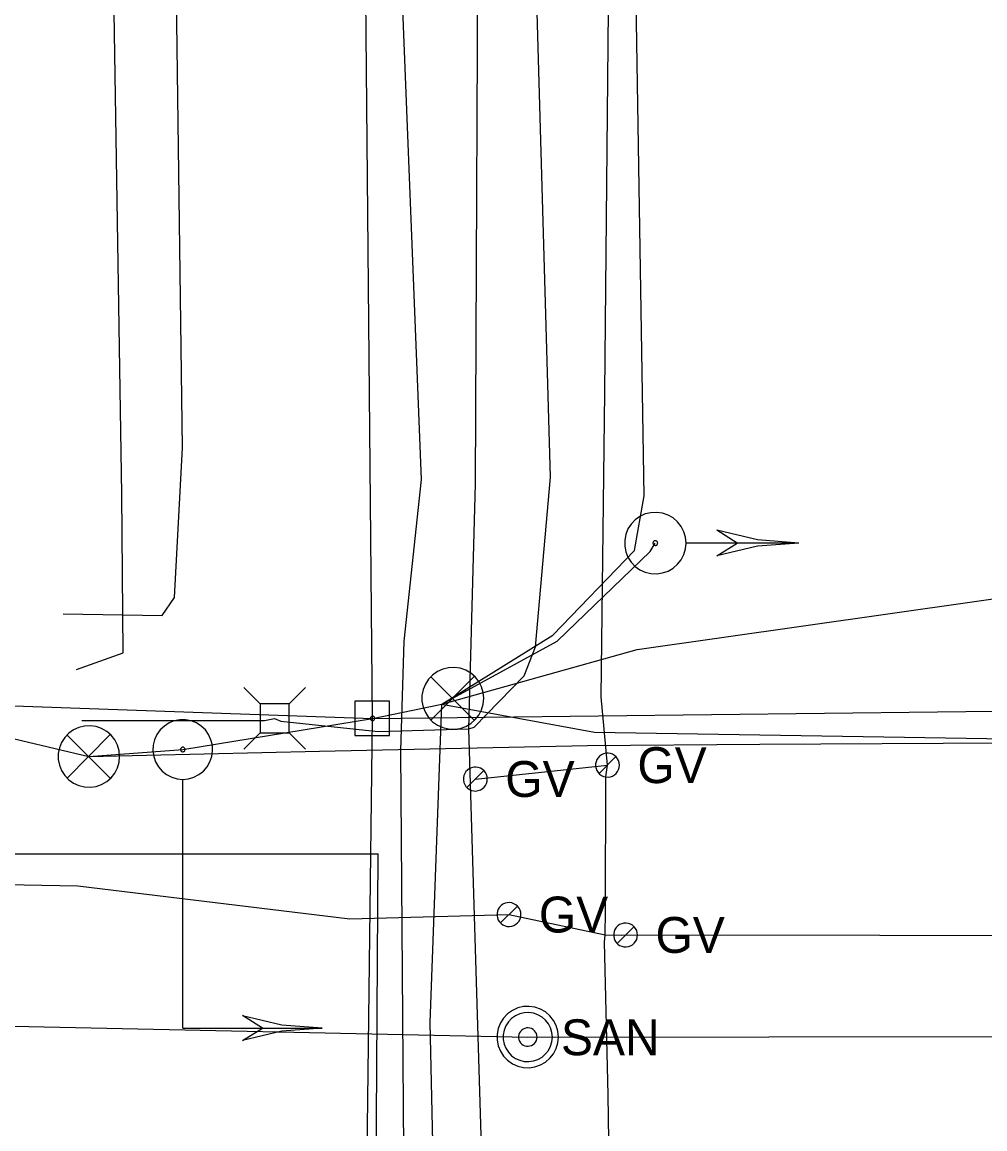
# Model space of a CAD drawing. Extents: x 600849 to 606371, y 330010 to 403088.
# Drawn here: x 602025.4 to 602128.7, y 376777.1 to 376895.9 of the extents above; entities that cross this region are included whole.
import ezdxf

# ---------------------------------------------------------------- set-up
doc = ezdxf.new("R2010")
doc.units = 0
for name, color, linetype in [('E_SIG', 7, 'Continuous'), ('E_SIG_Conduit', 7, 'Continuous'), ('E_UTL_AG_Bold', 7, 'Continuous'), ('E_UTL_E_UG', 7, 'Continuous'), ('E_UTL_EPowerPole', 7, 'Continuous'), ('E_UTL_G', 7, 'Continuous'), ('E_UTL_G_UG', 7, 'Continuous'), ('E_UTL_Overhead', 7, 'Continuous'), ('E_UTL_SAN', 7, 'Continuous'), ('E_UTL_SAN_UG', 7, 'Continuous'), ('E_UTL_T_UG', 7, 'Continuous')]:
    doc.layers.add(name, color=color, linetype=linetype)

msp = doc.modelspace()

# ---------------------------------------------------------------- linework, layer by layer
at = {"layer": 'E_SIG'}
for points in [[(602096.65, 376839.96), (602096.59, 376840.58), (602096.42, 376841.18), (602096.13, 376841.74), (602095.74, 376842.24), (602095.27, 376842.65), (602094.72, 376842.96), (602094.13, 376843.16), (602093.51, 376843.25), (602092.88, 376843.22), (602092.27, 376843.08), (602091.7, 376842.82), (602091.19, 376842.45), (602090.76, 376842), (602090.42, 376841.47), (602090.19, 376840.89), (602090.07, 376840.27), (602090.07, 376839.64), (602090.19, 376839.03), (602090.42, 376838.45), (602090.76, 376837.92), (602091.19, 376837.46), (602091.7, 376837.1), (602092.27, 376836.84), (602092.88, 376836.69), (602093.51, 376836.66), (602094.13, 376836.75), (602094.72, 376836.96), (602095.27, 376837.27), (602095.74, 376837.68), (602096.13, 376838.17), (602096.42, 376838.73), (602096.59, 376839.33), (602096.65, 376839.96)], [(602108.75, 376839.96), (602104.3, 376840.3), (602099.95, 376841.33)], [(602102.15, 376839.96), (602099.95, 376841.33)], [(602093.61, 376839.96), (602093.6, 376840.01), (602093.59, 376840.05), (602093.56, 376840.09), (602093.54, 376840.13), (602093.5, 376840.16), (602093.46, 376840.19), (602093.41, 376840.2), (602093.36, 376840.21), (602093.32, 376840.21), (602093.27, 376840.2), (602093.23, 376840.18), (602093.19, 376840.15), (602093.15, 376840.11), (602093.13, 376840.07), (602093.11, 376840.03), (602093.1, 376839.98), (602093.1, 376839.93), (602093.11, 376839.89), (602093.13, 376839.84), (602093.15, 376839.8), (602093.19, 376839.77), (602093.23, 376839.74), (602093.27, 376839.72), (602093.32, 376839.71), (602093.36, 376839.71), (602093.41, 376839.71), (602093.46, 376839.73), (602093.5, 376839.75), (602093.54, 376839.78), (602093.56, 376839.82), (602093.59, 376839.86), (602093.6, 376839.91), (602093.61, 376839.96)], [(602108.75, 376839.96), (602096.71, 376839.96)], [(602108.75, 376839.96), (602104.3, 376839.61), (602099.95, 376838.58)], [(602099.95, 376838.58), (602102.15, 376839.96)], [(602074.95, 376823.3), (602074.89, 376823.92), (602074.71, 376824.53), (602074.42, 376825.09), (602074.03, 376825.59), (602073.55, 376826), (602073.01, 376826.31), (602072.41, 376826.52), (602071.79, 376826.61), (602071.16, 376826.58), (602070.54, 376826.43), (602069.97, 376826.17), (602069.46, 376825.8), (602069.02, 376825.35), (602068.68, 376824.82), (602068.44, 376824.23), (602068.32, 376823.61), (602068.32, 376822.98), (602068.44, 376822.36), (602068.68, 376821.78), (602069.02, 376821.25), (602069.46, 376820.79), (602069.97, 376820.42), (602070.54, 376820.16), (602071.16, 376820.01), (602071.79, 376819.98), (602072.41, 376820.07), (602073.01, 376820.28), (602073.55, 376820.59), (602074.03, 376821.01), (602074.42, 376821.5), (602074.71, 376822.06), (602074.89, 376822.67), (602074.95, 376823.3)], [(602073.9, 376825.64), (602069.27, 376820.96)], [(602069.27, 376825.6), (602073.95, 376820.92)], [(602042.66, 376814.6), (602043.26, 376814.66), (602043.85, 376814.83), (602044.39, 376815.11), (602044.87, 376815.48), (602045.27, 376815.94), (602045.57, 376816.47), (602045.77, 376817.05), (602045.86, 376817.65), (602045.83, 376818.26), (602045.68, 376818.85), (602045.43, 376819.4), (602045.08, 376819.9), (602044.64, 376820.32), (602044.12, 376820.65), (602043.56, 376820.88), (602042.96, 376820.99), (602042.35, 376820.99), (602041.75, 376820.88), (602041.19, 376820.65), (602040.68, 376820.32), (602040.24, 376819.9), (602039.88, 376819.4), (602039.63, 376818.85), (602039.49, 376818.26), (602039.46, 376817.65), (602039.54, 376817.05), (602039.74, 376816.47), (602040.05, 376815.94), (602040.45, 376815.48), (602040.92, 376815.11), (602041.47, 376814.83), (602042.05, 376814.66), (602042.66, 376814.6)], [(602035.88, 376817.05), (602035.82, 376817.68), (602035.65, 376818.28), (602035.36, 376818.84), (602034.97, 376819.33), (602034.5, 376819.74), (602033.95, 376820.05), (602033.36, 376820.26), (602032.74, 376820.35), (602032.11, 376820.32), (602031.5, 376820.17), (602030.93, 376819.91), (602030.42, 376819.55), (602029.99, 376819.09), (602029.65, 376818.56), (602029.42, 376817.98), (602029.3, 376817.37), (602029.3, 376816.74), (602029.42, 376816.12), (602029.65, 376815.54), (602029.99, 376815.01), (602030.42, 376814.56), (602030.93, 376814.19), (602031.5, 376813.93), (602032.11, 376813.79), (602032.74, 376813.76), (602033.36, 376813.84), (602033.95, 376814.05), (602034.5, 376814.36), (602034.97, 376814.77), (602035.36, 376815.27), (602035.65, 376815.83), (602035.82, 376816.43), (602035.88, 376817.05)], [(602034.84, 376819.39), (602030.24, 376814.73)], [(602030.24, 376819.34), (602034.89, 376814.69)], [(602042.66, 376817.56), (602042.7, 376817.56), (602042.75, 376817.58), (602042.79, 376817.6), (602042.83, 376817.63), (602042.86, 376817.66), (602042.88, 376817.7), (602042.89, 376817.75), (602042.9, 376817.79), (602042.9, 376817.84), (602042.89, 376817.88), (602042.87, 376817.93), (602042.84, 376817.96), (602042.81, 376818), (602042.77, 376818.02), (602042.73, 376818.04), (602042.68, 376818.05), (602042.63, 376818.05), (602042.59, 376818.04), (602042.54, 376818.02), (602042.5, 376818), (602042.47, 376817.96), (602042.44, 376817.93), (602042.42, 376817.88), (602042.41, 376817.84), (602042.41, 376817.79), (602042.42, 376817.75), (602042.43, 376817.7), (602042.46, 376817.66), (602042.49, 376817.63), (602042.52, 376817.6), (602042.57, 376817.58), (602042.61, 376817.56), (602042.66, 376817.56)], [(602042.66, 376787.91), (602042.66, 376814.55)], [(602042.66, 376795.38), (602042.66, 376795.38)], [(602051.2, 376787.91), (602049.06, 376789.25)], [(602057.6, 376787.91), (602053.28, 376788.24), (602049.06, 376789.24)], [(602042.66, 376787.91), (602057.6, 376787.91)], [(602057.6, 376787.91), (602053.28, 376787.57), (602049.06, 376786.57)], [(602049.06, 376786.57), (602051.2, 376787.91)]]:
    msp.add_lwpolyline(points, dxfattribs=at)
at = {"layer": 'E_SIG_Conduit'}
for points in [[(602032.58, 376817.05), (602042.66, 376817.8), (602063.01, 376821.14), (602070.44, 376822.68), (602091.39, 376828.55), (602136.41, 376834.94), (602166.06, 376840.21)], [(602070.44, 376822.68), (602082.82, 376829.42), (602092.81, 376839.06), (602093.35, 376839.96)], [(602007.27, 376823.08), (602032.58, 376817.05), (602057.31, 376817.61), (602086.07, 376818.25), (602104.55, 376818.37), (602156.99, 376818.68), (602179.2, 376819.57), (602187.32, 376817.34)], [(602070.1, 376752.79), (602070, 376756.14), (602069.87, 376757.9), (602069.21, 376788.52), (602070.44, 376822.68)], [(602070.44, 376822.68), (602086.81, 376819.65), (602155.54, 376818.57), (602169.17, 376818.79), (602184.57, 376817.96)]]:
    msp.add_lwpolyline(points, dxfattribs=at)
at = {"layer": 'E_UTL_AG_Bold'}
for points in [[(602050.96, 376822.7), (602049.21, 376824.45)], [(602054.06, 376822.7), (602055.81, 376824.45)], [(602054.06, 376822.7), (602050.96, 376822.7)], [(602050.96, 376822.7), (602050.96, 376819.6)], [(602054.06, 376819.6), (602054.06, 376822.7)], [(602050.96, 376819.6), (602049.21, 376817.85)], [(602050.96, 376819.6), (602054.06, 376819.6)], [(602054.06, 376819.6), (602055.81, 376817.85)]]:
    msp.add_lwpolyline(points, dxfattribs=at)
at = {"layer": 'E_UTL_E_UG'}
msp.add_lwpolyline([(602070.44, 376822.68), (602082.36, 376830.06), (602091.12, 376839.16), (602092.17, 376845.02), (602091.28, 376898.09), (602090.33, 376967.77), (602089.03, 377057.89), (602087.79, 377138.05), (602089.72, 377169.97), (602089.53, 377171.04), (602090.7, 377171.04), (602100.85, 377172.3)], dxfattribs=at)
at = {"layer": 'E_UTL_EPowerPole'}
for points in [[(602062.98, 376822.99), (602062.98, 376825.9)], [(602064.82, 376822.99), (602061.13, 376822.99)], [(602061.13, 376822.99), (602061.13, 376819.3)], [(602064.82, 376819.3), (602064.82, 376822.99)], [(602063.25, 376821.14), (602063.24, 376821.19), (602063.23, 376821.23), (602063.21, 376821.27), (602063.18, 376821.31), (602063.15, 376821.34), (602063.11, 376821.36), (602063.07, 376821.38), (602063.02, 376821.38), (602062.97, 376821.38), (602062.93, 376821.37), (602062.89, 376821.35), (602062.85, 376821.32), (602062.82, 376821.29), (602062.8, 376821.25), (602062.78, 376821.21), (602062.77, 376821.17), (602062.77, 376821.12), (602062.78, 376821.08), (602062.8, 376821.04), (602062.82, 376821), (602062.85, 376820.96), (602062.89, 376820.94), (602062.93, 376820.92), (602062.97, 376820.91), (602063.02, 376820.91), (602063.07, 376820.91), (602063.11, 376820.93), (602063.15, 376820.95), (602063.18, 376820.98), (602063.21, 376821.02), (602063.23, 376821.06), (602063.24, 376821.1), (602063.25, 376821.14)], [(602061.13, 376819.3), (602064.82, 376819.3)]]:
    msp.add_lwpolyline(points, dxfattribs=at)
at = {"layer": 'E_UTL_G'}
for points in [[(602089.51, 376816.13), (602089.48, 376816.37), (602089.42, 376816.61), (602089.3, 376816.82), (602089.15, 376817.01), (602088.97, 376817.17), (602088.76, 376817.3), (602088.53, 376817.38), (602088.29, 376817.41), (602088.04, 376817.4), (602087.81, 376817.34), (602087.58, 376817.24), (602087.38, 376817.1), (602087.22, 376816.92), (602087.08, 376816.72), (602086.99, 376816.49), (602086.95, 376816.25), (602086.95, 376816.01), (602086.99, 376815.77), (602087.08, 376815.54), (602087.22, 376815.34), (602087.38, 376815.16), (602087.58, 376815.02), (602087.81, 376814.92), (602088.04, 376814.86), (602088.29, 376814.85), (602088.53, 376814.88), (602088.76, 376814.96), (602088.97, 376815.08), (602089.15, 376815.24), (602089.3, 376815.44), (602089.42, 376815.65), (602089.48, 376815.89), (602089.51, 376816.13)], [(602087.32, 376815.22), (602089.13, 376817.04)], [(602075.33, 376814.63), (602075.31, 376814.88), (602075.24, 376815.11), (602075.13, 376815.33), (602074.98, 376815.52), (602074.79, 376815.68), (602074.58, 376815.8), (602074.35, 376815.88), (602074.11, 376815.92), (602073.87, 376815.9), (602073.63, 376815.85), (602073.41, 376815.75), (602073.21, 376815.6), (602073.04, 376815.43), (602072.91, 376815.22), (602072.82, 376815), (602072.77, 376814.76), (602072.77, 376814.51), (602072.82, 376814.27), (602072.91, 376814.05), (602073.04, 376813.84), (602073.21, 376813.66), (602073.41, 376813.52), (602073.63, 376813.42), (602073.87, 376813.36), (602074.11, 376813.35), (602074.35, 376813.39), (602074.58, 376813.47), (602074.79, 376813.59), (602074.98, 376813.75), (602075.13, 376813.94), (602075.24, 376814.16), (602075.31, 376814.39), (602075.33, 376814.63)], [(602073.14, 376813.73), (602074.96, 376815.54)], [(602078.94, 376800.09), (602078.91, 376800.34), (602078.84, 376800.57), (602078.73, 376800.79), (602078.58, 376800.98), (602078.4, 376801.14), (602078.19, 376801.26), (602077.96, 376801.34), (602077.71, 376801.37), (602077.47, 376801.36), (602077.23, 376801.31), (602077.01, 376801.2), (602076.81, 376801.06), (602076.64, 376800.89), (602076.51, 376800.68), (602076.42, 376800.45), (602076.38, 376800.21), (602076.38, 376799.97), (602076.42, 376799.73), (602076.51, 376799.5), (602076.64, 376799.3), (602076.81, 376799.12), (602077.01, 376798.98), (602077.23, 376798.88), (602077.47, 376798.82), (602077.71, 376798.81), (602077.96, 376798.85), (602078.19, 376798.93), (602078.4, 376799.05), (602078.58, 376799.21), (602078.73, 376799.4), (602078.84, 376799.62), (602078.91, 376799.85), (602078.94, 376800.09)], [(602076.75, 376799.19), (602078.56, 376801)], [(602091.45, 376797.9), (602091.42, 376798.14), (602091.36, 376798.38), (602091.24, 376798.59), (602091.09, 376798.79), (602090.91, 376798.95), (602090.7, 376799.07), (602090.47, 376799.15), (602090.23, 376799.18), (602089.98, 376799.17), (602089.75, 376799.11), (602089.52, 376799.01), (602089.32, 376798.87), (602089.16, 376798.69), (602089.02, 376798.49), (602088.93, 376798.26), (602088.89, 376798.02), (602088.89, 376797.78), (602088.93, 376797.54), (602089.02, 376797.31), (602089.16, 376797.11), (602089.32, 376796.93), (602089.52, 376796.79), (602089.75, 376796.69), (602089.98, 376796.63), (602090.23, 376796.62), (602090.47, 376796.65), (602090.7, 376796.73), (602090.91, 376796.86), (602091.09, 376797.01), (602091.24, 376797.21), (602091.36, 376797.42), (602091.42, 376797.66), (602091.45, 376797.9)], [(602089.26, 376796.99), (602091.07, 376798.81)]]:
    msp.add_lwpolyline(points, dxfattribs=at)
at = {"layer": 'E_UTL_G_UG'}
for points in [[(602090.11, 376364.15), (602090.25, 376443.58), (602088.79, 376480.94), (602088.39, 376515.21), (602089.56, 376541.88), (602089.83, 376615.46), (602087.76, 376672.39), (602088.5, 376719.99), (602088.79, 376746.47), (602088.3, 376780.73), (602087.91, 376797.14), (602087.98, 376797.91), (602088.02, 376800.43), (602088.06, 376814.88), (602088.22, 376816.13), (602087.56, 376823.46), (602087.94, 376856.1), (602088.35, 376900.96), (602087.42, 376945.62), (602086.83, 377009.98), (602085.58, 377114.46), (602085.04, 377235), (602084.65, 377371.5)], [(602074.05, 376814.63), (602088.22, 376816.13)], [(601950.54, 376804.68), (602031.39, 376803.18), (602060.57, 376799.64)], [(602060.57, 376799.64), (602077.65, 376800.09), (602087.98, 376797.91), (602089.71, 376797.87), (602090.16, 376797.9), (602144.73, 376797.84), (602178.11, 376798.52), (602201.32, 376797.77), (602252.39, 376797.86), (602274.65, 376797.23), (602363.14, 376796.93), (602390.28, 376796.79), (602422.58, 376795.6), (602516.4, 376797.87), (602553.47, 376797.49)]]:
    msp.add_lwpolyline(points, dxfattribs=at)
at = {"layer": 'E_UTL_Overhead'}
for points in [[(602065.76, 374864.44), (602065.08, 375005.94), (602064.91, 375146.3), (602064.66, 375287.35), (602064.5, 375474.72), (602064.37, 375619.94), (602064.77, 375679.41), (602064.41, 375809.38), (602063.83, 375999.2), (602063.47, 376187.97), (602063.07, 376372.59), (602063.14, 376562.11), (602062.17, 376753.86), (602063.01, 376821.14), (602061.51, 376984.74), (602059.26, 377161.57), (602058.1, 377338.74)], [(601915.16, 376826.37), (602063.01, 376821.14)], [(602063.01, 376821.14), (602329.71, 376824.27)]]:
    msp.add_lwpolyline(points, dxfattribs=at)
at = {"layer": 'E_UTL_SAN'}
for points in [[(602082.97, 376786.95), (602082.91, 376787.57), (602082.73, 376788.18), (602082.44, 376788.73), (602082.05, 376789.23), (602081.58, 376789.64), (602081.04, 376789.95), (602080.44, 376790.16), (602079.82, 376790.24), (602079.2, 376790.21), (602078.59, 376790.07), (602078.02, 376789.81), (602077.51, 376789.44), (602077.07, 376788.99), (602076.73, 376788.46), (602076.5, 376787.88), (602076.38, 376787.26), (602076.38, 376786.63), (602076.5, 376786.02), (602076.73, 376785.44), (602077.07, 376784.91), (602077.51, 376784.45), (602078.02, 376784.09), (602078.59, 376783.83), (602079.2, 376783.68), (602079.82, 376783.65), (602080.44, 376783.74), (602081.04, 376783.95), (602081.58, 376784.26), (602082.05, 376784.67), (602082.44, 376785.16), (602082.73, 376785.72), (602082.91, 376786.32), (602082.97, 376786.95)], [(602082.31, 376786.95), (602082.26, 376787.45), (602082.12, 376787.93), (602081.89, 376788.38), (602081.58, 376788.77), (602081.2, 376789.1), (602080.76, 376789.35), (602080.29, 376789.51), (602079.79, 376789.59), (602079.29, 376789.56), (602078.8, 376789.44), (602078.35, 376789.23), (602077.94, 376788.94), (602077.59, 376788.58), (602077.32, 376788.16), (602077.13, 376787.69), (602077.04, 376787.2), (602077.04, 376786.7), (602077.13, 376786.2), (602077.32, 376785.74), (602077.59, 376785.32), (602077.94, 376784.95), (602078.35, 376784.66), (602078.8, 376784.45), (602079.29, 376784.34), (602079.79, 376784.31), (602080.29, 376784.38), (602080.76, 376784.55), (602081.2, 376784.8), (602081.58, 376785.13), (602081.89, 376785.52), (602082.12, 376785.97), (602082.26, 376786.45), (602082.31, 376786.95)], [(602080.66, 376786.95), (602080.64, 376787.14), (602080.59, 376787.32), (602080.5, 376787.48), (602080.38, 376787.63), (602080.24, 376787.76), (602080.08, 376787.85), (602079.9, 376787.91), (602079.71, 376787.94), (602079.53, 376787.93), (602079.34, 376787.88), (602079.17, 376787.81), (602079.02, 376787.7), (602078.89, 376787.56), (602078.79, 376787.4), (602078.72, 376787.23), (602078.68, 376787.04), (602078.68, 376786.85), (602078.72, 376786.67), (602078.79, 376786.49), (602078.89, 376786.34), (602079.02, 376786.2), (602079.17, 376786.09), (602079.34, 376786.01), (602079.53, 376785.97), (602079.71, 376785.96), (602079.9, 376785.99), (602080.08, 376786.05), (602080.24, 376786.14), (602080.38, 376786.27), (602080.5, 376786.41), (602080.59, 376786.58), (602080.64, 376786.76), (602080.66, 376786.95)]]:
    msp.add_lwpolyline(points, dxfattribs=at)
at = {"layer": 'E_UTL_SAN_UG'}
for p, q in [((601755.7, 376793.85), (602079.67, 376786.95)), ((602079.67, 376786.95), (602140.84, 376787.03))]:
    msp.add_line(p, q, dxfattribs=at)
at = {"layer": 'E_UTL_T_UG'}
for points in [[(602029.81, 376832.35), (602040.43, 376832.2), (602041.77, 376834.11), (602042.61, 376850.18), (602040.86, 376986.87), (602041.45, 377087.66), (602039.61, 377218.04), (602035.44, 377370.03), (602032.67, 377507.65), (602032.68, 377651.01), (602034.25, 377803.1), (602031.55, 377967.99), (602031.01, 378101.06), (602026.03, 378228.63), (602026.36, 378339.73), (602025.06, 378423.88), (602026.49, 378592.65), (602024.27, 378739.77), (602023.72, 378879.93), (602020.49, 379076.03), (602018.74, 379243.63), (602017.92, 379407.56), (602007.07, 379423.28)], [(602031.24, 376826.39), (602036.26, 376828.19), (602036.1, 376845.21), (602035.02, 376914.94), (602038.94, 376976.9), (602057.14, 376979.62), (602062.46, 376983.01), (602064.17, 376984.62)], [(602031.81, 376820.92), (602051.41, 376820.92), (602052.51, 376821.15), (602053.19, 376820.86), (602063.63, 376819.72), (602073.33, 376820.01), (602073.93, 376820.21), (602079.28, 376825.72), (602080.49, 376828.83), (602082.11, 376847.03), (602080.09, 376916.84), (602080.75, 376972.88), (602078.49, 376980.03), (602069.94, 376983.82), (602064.17, 376984.62)], [(602063.75, 376378.98), (602063.59, 376390.35), (602067.15, 376480.94), (602067.16, 376483.43), (602071.41, 376544.95), (602070.97, 376562.37), (602067.3, 376563.95), (602063.67, 376563.74), (602068.2, 376565.42), (602069.69, 376568.22), (602072, 376638.01), (602070.11, 376656.7), (602068.99, 376707.04), (602067.44, 376730.52), (602067.31, 376744.58), (602066.49, 376760.57), (602066.06, 376817.68), (602066.42, 376829.42), (602068.26, 376846.77), (602065.52, 376916.2), (602064.76, 376979.53), (602064.17, 376984.62)], [(602075.21, 376757.95), (602075.22, 376758.66), (602073.33, 376820.01), (602074.06, 376846.3), (602074.37, 376916.62), (602072.34, 376974.35), (602069.13, 376982.15), (602064.48, 376984.42), (602064.17, 376984.62)], [(602002.48, 376806.62), (602063.63, 376806.62)], [(602084.18, 376737.48), (602082.1, 376741.89), (602079.4, 376742.68), (602065.31, 376741.82), (602064.62, 376747.47), (602064.07, 376754.47), (602063.34, 376760.95), (602063.63, 376806.62)]]:
    msp.add_lwpolyline(points, dxfattribs=at)

# ---------------------------------------------------------------- texts
at = {"layer": 'E_UTL_G'}
for p in [(602091.43, 376814.2), (602077.26, 376812.71), (602080.86, 376798.17), (602093.37, 376795.98)]:
    msp.add_text('GV', height=3.85, dxfattribs=at).set_placement(p)
at = {"layer": 'E_UTL_SAN'}
msp.add_text('SAN', height=3.849, dxfattribs=at).set_placement((602083.23, 376785))

doc.saveas('drawing.dxf')
